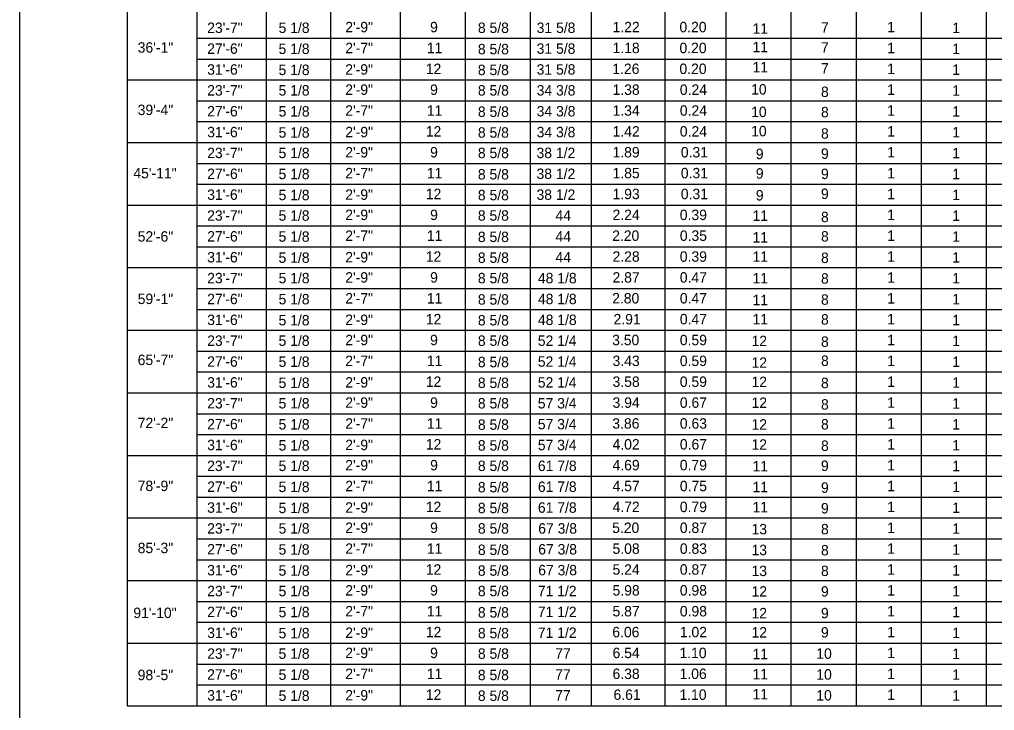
# Model space of a CAD drawing. Extents: x -5022 to -159, y 1126 to 7226.
# Drawn here: x -3800.1 to -3519.5, y 4897.5 to 5096.2 of the extents above; entities that cross this region are included whole.
import ezdxf

# ---------------------------------------------------------------- set-up
doc = ezdxf.new("R2010")
doc.units = 0
doc.layers.add('2', color=7, linetype='Continuous')
doc.layers.add('3', color=7, linetype='Continuous')

msp = doc.modelspace()

# ---------------------------------------------------------------- linework, layer by layer
at = {"layer": '2'}
msp.add_line((-3800.13, 5268.81), (-3800.13, 4704.81), dxfattribs=at)
at = {"layer": '3'}
for p, q in [((-3769.1, 5249.68), (-3769.1, 4898.87)), ((-3749.1, 5231.68), (-3749.1, 4898.87)), ((-3729.1, 5231.68), (-3729.1, 4898.87)), ((-3710.6, 5231.68), (-3710.6, 4898.87)), ((-3690.6, 5231.68), (-3690.6, 4898.87)), ((-3671.85, 5231.68), (-3671.85, 4898.87)), ((-3653.1, 5231.68), (-3653.1, 4898.87)), ((-3635.6, 5231.3), (-3635.6, 4898.87)), ((-3614.35, 5231.68), (-3614.35, 4898.87)), ((-3596.85, 5231.68), (-3596.85, 4898.87)), ((-3578.1, 5231.68), (-3578.1, 4898.87)), ((-3559.35, 5231.68), (-3559.35, 4898.87)), ((-3540.6, 5231.68), (-3540.6, 4898.87)), ((-3521.85, 5231.68), (-3521.85, 4898.87)), ((-3749.1, 5090.87), (-3052.87, 5090.87)), ((-3749.1, 5084.87), (-3052.87, 5084.87)), ((-3769.1, 5078.87), (-3052.87, 5078.87)), ((-3749.1, 5072.87), (-3052.87, 5072.87)), ((-3749.1, 5066.87), (-3052.87, 5066.87)), ((-3769.1, 5060.87), (-3052.87, 5060.87)), ((-3749.1, 5054.87), (-3052.87, 5054.87)), ((-3749.1, 5048.87), (-3052.87, 5048.87)), ((-3769.1, 5042.87), (-3052.87, 5042.87)), ((-3749.1, 5036.87), (-3052.87, 5036.87)), ((-3749.1, 5030.87), (-3052.87, 5030.87)), ((-3769.1, 5024.87), (-3052.87, 5024.87)), ((-3749.1, 5018.87), (-3052.87, 5018.87)), ((-3749.1, 5012.87), (-3052.87, 5012.87)), ((-3769.1, 5006.87), (-3052.87, 5006.87)), ((-3749.1, 5000.87), (-3052.87, 5000.87)), ((-3749.1, 4994.87), (-3052.87, 4994.87)), ((-3769.1, 4988.87), (-3052.87, 4988.87)), ((-3749.1, 4982.87), (-3052.87, 4982.87)), ((-3749.1, 4976.87), (-3052.87, 4976.87)), ((-3769.1, 4970.87), (-3052.87, 4970.87)), ((-3749.1, 4964.87), (-3052.87, 4964.87)), ((-3749.1, 4958.87), (-3052.87, 4958.87)), ((-3769.1, 4952.87), (-3052.87, 4952.87)), ((-3749.1, 4946.87), (-3052.87, 4946.87)), ((-3749.1, 4940.87), (-3052.87, 4940.87)), ((-3769.1, 4934.86), (-3052.87, 4934.87)), ((-3749.1, 4928.86), (-3052.87, 4928.87)), ((-3749.1, 4922.86), (-3052.87, 4922.87)), ((-3769.1, 4916.86), (-3052.87, 4916.87)), ((-3749.1, 4910.87), (-3052.87, 4910.87)), ((-3749.1, 4904.87), (-3052.87, 4904.87)), ((-3769.1, 4898.87), (-3052.87, 4898.87))]:
    msp.add_line(p, q, dxfattribs=at)

# ---------------------------------------------------------------- texts
at = {"layer": '2'}
for s, p in [('23\'-7"', (-3746.11, 5092.37)), ('5 1/8', (-3725.56, 5092.37)), ('2\'-9"', (-3706.36, 5092.57)), ('9', (-3681.94, 5092.57)), ('8 5/8', (-3668.19, 5092.37)), ('31 5/8', (-3651.27, 5092.37)), ('1.22', (-3629.43, 5092.57)), ('0.20', (-3610.17, 5092.57)), ('11', (-3589.15, 5092.13)), ('7', (-3569.43, 5092.46)), ('1', (-3550.4, 5092.57)), ('1', (-3531.65, 5092.33)), ('36\'-1"', (-3766.11, 5086.7)), ('27\'-6"', (-3746.11, 5086.37)), ('5 1/8', (-3725.56, 5086.32)), ('2\'-7"', (-3706.36, 5086.56)), ('11', (-3682.9, 5086.56)), ('8 5/8', (-3668.19, 5086.23)), ('31 5/8', (-3651.27, 5086.38)), ('1.18', (-3629.43, 5086.57)), ('0.20', (-3610.17, 5086.57)), ('11', (-3589.15, 5086.82)), ('7', (-3569.43, 5086.69)), ('1', (-3550.4, 5086.56)), ('1', (-3531.65, 5086.33)), ('31\'-6"', (-3746.11, 5080.37)), ('5 1/8', (-3725.56, 5080.27)), ('2\'-9"', (-3706.36, 5080.38)), ('12', (-3683.19, 5080.56)), ('8 5/8', (-3668.19, 5080.25)), ('31 5/8', (-3651.27, 5080.38)), ('1.26', (-3629.5, 5080.57)), ('0.20', (-3610.17, 5080.57)), ('11', (-3589.15, 5081.05)), ('7', (-3569.43, 5080.69)), ('1', (-3550.4, 5080.56)), ('1', (-3531.65, 5080.33)), ('23\'-7"', (-3746.11, 5074.37)), ('5 1/8', (-3725.56, 5074.37)), ('2\'-9"', (-3706.36, 5074.57)), ('9', (-3681.94, 5074.57)), ('8 5/8', (-3668.19, 5074.37)), ('34 3/8', (-3651.27, 5074.38)), ('1.38', (-3629.43, 5074.57)), ('0.24', (-3610.06, 5074.57)), ('10', (-3589.54, 5074.66)), ('8', (-3569.43, 5073.95)), ('1', (-3550.4, 5074.57)), ('1', (-3531.65, 5074.32)), ('39\'-4"', (-3766.11, 5068.76)), ('27\'-6"', (-3746.11, 5068.37)), ('5 1/8', (-3725.56, 5068.32)), ('2\'-7"', (-3706.36, 5068.57)), ('11', (-3682.9, 5068.57)), ('8 5/8', (-3668.19, 5068.23)), ('34 3/8', (-3651.27, 5068.37)), ('1.34', (-3629.43, 5068.57)), ('0.24', (-3610.06, 5068.57)), ('10', (-3589.54, 5068.19)), ('8', (-3569.43, 5068.12)), ('1', (-3550.4, 5068.57)), ('1', (-3531.65, 5068.32)), ('12', (-3683.19, 5062.57)), ('1.42', (-3629.43, 5062.57)), ('0.24', (-3610.06, 5062.57)), ('10', (-3589.54, 5062.65)), ('1', (-3550.4, 5062.57)), ('31\'-6"', (-3746.11, 5062.37)), ('5 1/8', (-3725.56, 5062.26)), ('2\'-9"', (-3706.36, 5062.38)), ('8 5/8', (-3668.19, 5062.25)), ('34 3/8', (-3651.27, 5062.37)), ('8', (-3569.43, 5061.96)), ('1', (-3531.65, 5062.33)), ('23\'-7"', (-3746.11, 5056.37)), ('5 1/8', (-3725.56, 5056.37)), ('2\'-9"', (-3706.36, 5056.56)), ('9', (-3681.94, 5056.57)), ('8 5/8', (-3668.19, 5056.37)), ('38 1/2', (-3651.31, 5056.37)), ('1.89', (-3629.44, 5056.57)), ('0.31', (-3609.77, 5056.57)), ('9', (-3588.19, 5056.07)), ('9', (-3569.44, 5056.17)), ('1', (-3550.4, 5056.57)), ('1', (-3531.65, 5056.33)), ('45\'-11"', (-3767.36, 5050.55)), ('27\'-6"', (-3746.11, 5050.37)), ('5 1/8', (-3725.56, 5050.32)), ('2\'-7"', (-3706.36, 5050.56)), ('11', (-3682.9, 5050.57)), ('8 5/8', (-3668.19, 5050.23)), ('38 1/2', (-3651.31, 5050.37)), ('1.85', (-3629.43, 5050.57)), ('0.31', (-3609.77, 5050.57)), ('9', (-3588.19, 5050.47)), ('9', (-3569.44, 5050.35)), ('1', (-3550.4, 5050.57)), ('1', (-3531.65, 5050.32)), ('31\'-6"', (-3746.11, 5044.37)), ('5 1/8', (-3725.56, 5044.27)), ('2\'-9"', (-3706.36, 5044.38)), ('12', (-3683.19, 5044.57)), ('8 5/8', (-3668.19, 5044.25)), ('38 1/2', (-3651.31, 5044.37)), ('1.93', (-3629.43, 5044.57)), ('0.31', (-3609.77, 5044.57)), ('9', (-3588.19, 5044.19)), ('9', (-3569.44, 5044.63)), ('1', (-3550.4, 5044.57)), ('1', (-3531.65, 5044.32)), ('23\'-7"', (-3746.11, 5038.37)), ('5 1/8', (-3725.56, 5038.37)), ('2\'-9"', (-3706.36, 5038.56)), ('9', (-3681.94, 5038.56)), ('8 5/8', (-3668.19, 5038.37)), ('44', (-3645.85, 5038.37)), ('2.24', (-3629.43, 5038.56)), ('0.39', (-3610.07, 5038.56)), ('11', (-3589.15, 5038.33)), ('8', (-3569.43, 5037.96)), ('1', (-3550.4, 5038.56)), ('1', (-3531.65, 5038.32)), ('52\'-6"', (-3766.11, 5032.35)), ('27\'-6"', (-3746.11, 5032.37)), ('5 1/8', (-3725.56, 5032.32)), ('2\'-7"', (-3706.36, 5032.56)), ('11', (-3682.9, 5032.56)), ('8 5/8', (-3668.19, 5032.23)), ('44', (-3645.85, 5032.37)), ('2.20', (-3629.54, 5032.57)), ('0.35', (-3610.06, 5032.57)), ('11', (-3589.15, 5032.09)), ('8', (-3569.43, 5032.37)), ('1', (-3550.4, 5032.56)), ('1', (-3531.65, 5032.32)), ('31\'-6"', (-3746.11, 5026.37)), ('5 1/8', (-3725.56, 5026.26)), ('2\'-9"', (-3706.36, 5026.38)), ('12', (-3683.19, 5026.56)), ('8 5/8', (-3668.19, 5026.25)), ('44', (-3645.85, 5026.37)), ('2.28', (-3629.43, 5026.57)), ('0.39', (-3610.07, 5026.57)), ('11', (-3589.15, 5026.55)), ('8', (-3569.43, 5026.2)), ('1', (-3550.4, 5026.56)), ('1', (-3531.65, 5026.32)), ('5 1/8', (-3725.56, 5020.37)), ('2\'-9"', (-3706.36, 5020.56)), ('9', (-3681.94, 5020.56)), ('8 5/8', (-3668.19, 5020.37)), ('48 1/8', (-3650.91, 5020.37)), ('2.87', (-3629.43, 5020.57)), ('0.47', (-3610.06, 5020.57)), ('1', (-3550.4, 5020.56)), ('23\'-7"', (-3746.11, 5020.37)), ('11', (-3589.15, 5020.32)), ('8', (-3569.43, 5020.26)), ('1', (-3531.65, 5020.33)), ('59\'-1"', (-3766.11, 5014.4)), ('27\'-6"', (-3746.11, 5014.37)), ('5 1/8', (-3725.56, 5014.31)), ('2\'-7"', (-3706.36, 5014.56)), ('11', (-3682.9, 5014.56)), ('8 5/8', (-3668.19, 5014.23)), ('48 1/8', (-3650.91, 5014.37)), ('2.80', (-3629.54, 5014.57)), ('0.47', (-3610.06, 5014.57)), ('11', (-3589.15, 5014.08)), ('8', (-3569.43, 5014.2)), ('1', (-3550.4, 5014.56)), ('1', (-3531.65, 5014.32)), ('31\'-6"', (-3746.11, 5008.37)), ('5 1/8', (-3725.56, 5008.26)), ('2\'-9"', (-3706.36, 5008.38)), ('12', (-3683.19, 5008.56)), ('8 5/8', (-3668.19, 5008.25)), ('48 1/8', (-3650.91, 5008.37)), ('2.91', (-3629.15, 5008.56)), ('0.47', (-3610.06, 5008.56)), ('11', (-3589.15, 5008.54)), ('8', (-3569.43, 5008.49)), ('1', (-3550.4, 5008.56)), ('1', (-3531.65, 5008.32)), ('23\'-7"', (-3746.11, 5002.37)), ('5 1/8', (-3725.56, 5002.37)), ('2\'-9"', (-3706.36, 5002.56)), ('9', (-3681.94, 5002.56)), ('8 5/8', (-3668.19, 5002.37)), ('52 1/4', (-3650.94, 5002.37)), ('3.50', (-3629.54, 5002.56)), ('0.59', (-3610.07, 5002.56)), ('12', (-3589.43, 5002.29)), ('8', (-3569.43, 5002.09)), ('1', (-3550.4, 5002.56)), ('1', (-3531.65, 5002.32)), ('65\'-7"', (-3766.11, 4996.86)), ('27\'-6"', (-3746.11, 4996.37)), ('5 1/8', (-3725.56, 4996.32)), ('2\'-7"', (-3706.36, 4996.56)), ('11', (-3682.9, 4996.57)), ('8 5/8', (-3668.19, 4996.23)), ('52 1/4', (-3650.94, 4996.37)), ('3.43', (-3629.43, 4996.57)), ('0.59', (-3610.07, 4996.57)), ('12', (-3589.43, 4996.06)), ('8', (-3569.43, 4996.61)), ('1', (-3550.4, 4996.57)), ('1', (-3531.65, 4996.32)), ('31\'-6"', (-3746.11, 4990.37)), ('5 1/8', (-3725.56, 4990.26)), ('2\'-9"', (-3706.36, 4990.38)), ('12', (-3683.19, 4990.57)), ('8 5/8', (-3668.19, 4990.25)), ('52 1/4', (-3650.94, 4990.37)), ('3.58', (-3629.43, 4990.57)), ('0.59', (-3610.07, 4990.57)), ('12', (-3589.43, 4990.52)), ('8', (-3569.43, 4990.21)), ('1', (-3550.4, 4990.57)), ('1', (-3531.65, 4990.32)), ('23\'-7"', (-3746.11, 4984.37)), ('5 1/8', (-3725.56, 4984.37)), ('2\'-9"', (-3706.36, 4984.56)), ('9', (-3681.94, 4984.56)), ('8 5/8', (-3668.19, 4984.37)), ('57 3/4', (-3650.94, 4984.37)), ('3.94', (-3629.43, 4984.56)), ('0.67', (-3610.06, 4984.56)), ('12', (-3589.43, 4984.52)), ('8', (-3569.43, 4984.04)), ('1', (-3550.4, 4984.56)), ('1', (-3531.65, 4984.32)), ('72\'-2"', (-3766.11, 4978.71)), ('27\'-6"', (-3746.11, 4978.37)), ('5 1/8', (-3725.56, 4978.31)), ('2\'-7"', (-3706.36, 4978.56)), ('11', (-3682.9, 4978.56)), ('8 5/8', (-3668.19, 4978.23)), ('57 3/4', (-3650.94, 4978.37)), ('3.86', (-3629.5, 4978.56)), ('0.63', (-3610.06, 4978.56)), ('8', (-3569.43, 4978.33)), ('1', (-3550.4, 4978.56)), ('12', (-3589.43, 4978.28)), ('1', (-3531.65, 4978.32)), ('31\'-6"', (-3746.11, 4972.36)), ('5 1/8', (-3725.56, 4972.26)), ('2\'-9"', (-3706.36, 4972.38)), ('12', (-3683.19, 4972.56)), ('8 5/8', (-3668.19, 4972.25)), ('57 3/4', (-3650.94, 4972.37)), ('4.02', (-3629.43, 4972.56)), ('0.67', (-3610.06, 4972.56)), ('12', (-3589.43, 4972.51)), ('8', (-3569.43, 4972.16)), ('1', (-3550.4, 4972.56)), ('1', (-3531.65, 4972.32)), ('23\'-7"', (-3746.11, 4966.37)), ('5 1/8', (-3725.56, 4966.37)), ('2\'-9"', (-3706.36, 4966.56)), ('9', (-3681.94, 4966.56)), ('8 5/8', (-3668.19, 4966.37)), ('61 7/8', (-3650.91, 4966.37)), ('4.69', (-3629.44, 4966.57)), ('0.79', (-3610.07, 4966.57)), ('11', (-3589.15, 4966.28)), ('9', (-3569.44, 4966.4)), ('1', (-3550.4, 4966.56)), ('1', (-3531.65, 4966.32)), ('78\'-9"', (-3766.11, 4960.61)), ('27\'-6"', (-3746.11, 4960.37)), ('5 1/8', (-3725.56, 4960.31)), ('2\'-7"', (-3706.36, 4960.56)), ('11', (-3682.9, 4960.56)), ('8 5/8', (-3668.19, 4960.23)), ('61 7/8', (-3650.91, 4960.37)), ('4.57', (-3629.43, 4960.56)), ('0.75', (-3610.06, 4960.56)), ('11', (-3589.15, 4960.28)), ('9', (-3569.44, 4960.11)), ('1', (-3550.4, 4960.56)), ('1', (-3531.65, 4960.32)), ('31\'-6"', (-3746.11, 4954.37)), ('5 1/8', (-3725.56, 4954.26)), ('2\'-9"', (-3706.36, 4954.38)), ('12', (-3683.19, 4954.56)), ('8 5/8', (-3668.19, 4954.25)), ('61 7/8', (-3650.91, 4954.37)), ('4.72', (-3629.43, 4954.57)), ('0.79', (-3610.07, 4954.57)), ('11', (-3589.15, 4954.5)), ('9', (-3569.44, 4954.17)), ('1', (-3550.4, 4954.56)), ('1', (-3531.65, 4954.32)), ('23\'-7"', (-3746.11, 4948.37)), ('5 1/8', (-3725.56, 4948.37)), ('2\'-9"', (-3706.36, 4948.56)), ('9', (-3681.94, 4948.56)), ('8 5/8', (-3668.19, 4948.37)), ('67 3/8', (-3650.82, 4948.37)), ('5.20', (-3629.54, 4948.56)), ('0.87', (-3610.06, 4948.56)), ('13', (-3589.43, 4948.17)), ('8', (-3569.43, 4948.17)), ('1', (-3550.4, 4948.56)), ('1', (-3531.65, 4948.32)), ('85\'-3"', (-3766.11, 4942.75)), ('27\'-6"', (-3746.11, 4942.37)), ('5 1/8', (-3725.56, 4942.31)), ('2\'-7"', (-3706.36, 4942.56)), ('11', (-3682.9, 4942.56)), ('8 5/8', (-3668.19, 4942.23)), ('67 3/8', (-3650.82, 4942.37)), ('5.08', (-3629.43, 4942.56)), ('0.83', (-3610.06, 4942.56)), ('13', (-3589.43, 4942.17)), ('8', (-3569.43, 4942.11)), ('1', (-3550.4, 4942.56)), ('1', (-3531.65, 4942.32)), ('31\'-6"', (-3746.11, 4936.36)), ('5 1/8', (-3725.56, 4936.26)), ('2\'-9"', (-3706.36, 4936.38)), ('12', (-3683.19, 4936.56)), ('8 5/8', (-3668.19, 4936.25)), ('67 3/8', (-3650.82, 4936.37)), ('5.24', (-3629.43, 4936.56)), ('0.87', (-3610.06, 4936.56)), ('1', (-3550.4, 4936.56)), ('1', (-3531.65, 4936.32)), ('13', (-3589.43, 4936.16)), ('8', (-3569.43, 4936.17)), ('23\'-7"', (-3746.11, 4930.36)), ('5 1/8', (-3725.56, 4930.36)), ('2\'-9"', (-3706.36, 4930.56)), ('9', (-3681.94, 4930.56)), ('8 5/8', (-3668.19, 4930.36)), ('71 1/2', (-3650.94, 4930.37)), ('5.98', (-3629.43, 4930.56)), ('0.98', (-3610.06, 4930.56)), ('12', (-3589.43, 4930.25)), ('9', (-3569.44, 4930.25)), ('1', (-3550.4, 4930.56)), ('1', (-3531.65, 4930.32)), ('91\'-10"', (-3767.36, 4924.09)), ('27\'-6"', (-3746.11, 4924.36)), ('5 1/8', (-3725.56, 4924.31)), ('2\'-7"', (-3706.36, 4924.56)), ('11', (-3682.9, 4924.56)), ('8 5/8', (-3668.19, 4924.22)), ('71 1/2', (-3650.94, 4924.37)), ('5.87', (-3629.43, 4924.56)), ('0.98', (-3610.06, 4924.56)), ('12', (-3589.43, 4924.01)), ('9', (-3569.44, 4924.01)), ('1', (-3550.4, 4924.56)), ('1', (-3531.65, 4924.32)), ('31\'-6"', (-3746.11, 4918.36)), ('5 1/8', (-3725.56, 4918.26)), ('2\'-9"', (-3706.36, 4918.37)), ('12', (-3683.19, 4918.56)), ('8 5/8', (-3668.19, 4918.25)), ('71 1/2', (-3650.94, 4918.37)), ('6.06', (-3629.5, 4918.56)), ('1.02', (-3610.06, 4918.56)), ('12', (-3589.43, 4918.47)), ('9', (-3569.44, 4918.47)), ('1', (-3550.4, 4918.56)), ('1', (-3531.65, 4918.32)), ('23\'-7"', (-3746.11, 4912.36)), ('5 1/8', (-3725.56, 4912.36)), ('2\'-9"', (-3706.36, 4912.56)), ('9', (-3681.94, 4912.56)), ('8 5/8', (-3668.19, 4912.36)), ('77', (-3645.94, 4912.37)), ('6.54', (-3629.43, 4912.56)), ('1.10', (-3610.17, 4912.56)), ('11', (-3589.15, 4912.24)), ('10', (-3570.79, 4912.37)), ('1', (-3550.4, 4912.56)), ('1', (-3531.65, 4912.32)), ('98\'-5"', (-3766.11, 4906.23)), ('27\'-6"', (-3746.11, 4906.37)), ('5 1/8', (-3725.56, 4906.31)), ('2\'-7"', (-3706.36, 4906.56)), ('11', (-3682.9, 4906.56)), ('8 5/8', (-3668.19, 4906.22)), ('77', (-3645.94, 4906.37)), ('6.38', (-3629.43, 4906.56)), ('1.06', (-3610.13, 4906.56)), ('11', (-3589.15, 4906.47)), ('10', (-3570.79, 4906.37)), ('1', (-3550.4, 4906.56)), ('1', (-3531.65, 4906.32)), ('31\'-6"', (-3746.11, 4900.36)), ('5 1/8', (-3725.56, 4900.26)), ('2\'-9"', (-3706.36, 4900.38)), ('12', (-3683.19, 4900.56)), ('8 5/8', (-3668.19, 4900.25)), ('77', (-3645.94, 4900.37)), ('6.61', (-3629.15, 4900.56)), ('1.10', (-3610.17, 4900.56)), ('11', (-3589.15, 4900.7)), ('10', (-3570.79, 4900.37)), ('1', (-3550.4, 4900.56)), ('1', (-3531.65, 4900.32))]:
    msp.add_text(s, height=3, dxfattribs=at).set_placement(p)

doc.saveas('drawing.dxf')
